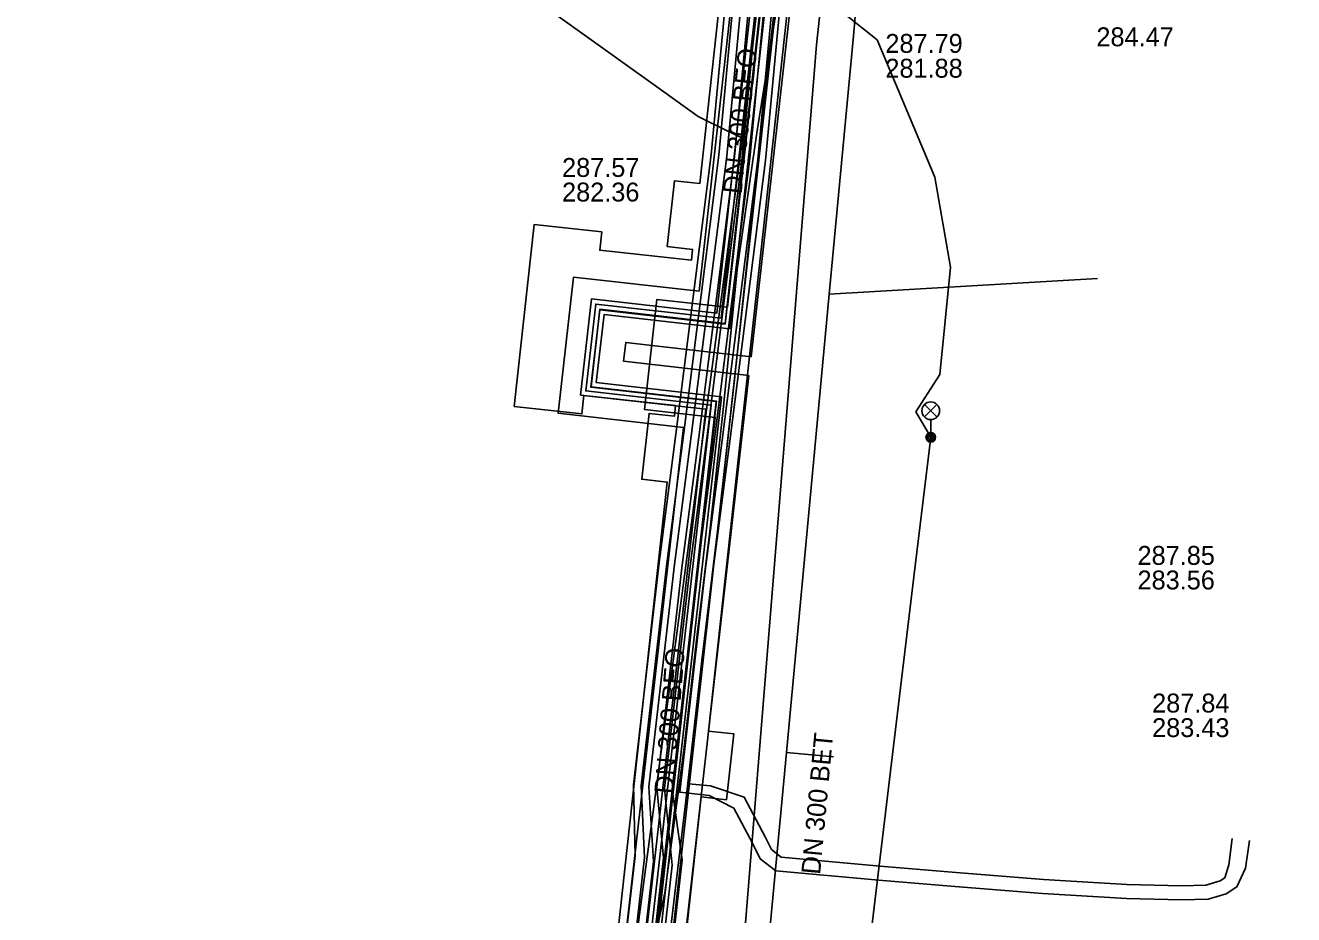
# Model space of a CAD drawing. Extents: x -595540 to -593988, y -1160850 to -1159202.
# Drawn here: x -594121.1 to -594067.5, y -1160250.1 to -1160212.5 of the extents above; entities that cross this region are included whole.
import ezdxf

# ---------------------------------------------------------------- set-up
doc = ezdxf.new("R2010")
doc.units = 0
for name, color, linetype in [('BVK-DESTOVA_popisy', 7, 'Continuous'), ('BVK-DESTOVA_trasa sítě', 7, 'Continuous'), ('BVK-SPLASKOVA_popisy', 7, 'Continuous'), ('BVK-SPLASKOVA_trasa sítě', 7, 'Continuous'), ('BVK-VODOVOD_trasa sítě', 7, 'Continuous'), ('BVK-VODOVOD_trasa zrušené sítě', 7, 'Continuous'), ('CETIN_kabel podzemní', 7, 'Continuous'), ('DESTOVA_trasa neprovozované sítě', 7, 'Continuous'), ('DSP-NN-TEPLARNY_kabel', 7, 'Continuous'), ('EON-NN_kabel', 7, 'Continuous'), ('EON-VN_kabel', 7, 'Continuous'), ('TEPLARNY-ELEKTRO_kabel', 7, 'Continuous'), ('TEPLARNY-HORKOVODY_trasa sítě', 7, 'Continuous'), ('TEPLARNY-HORKOVODY_trasa sítě obvodem', 7, 'Continuous'), ('TEPLARNY-TEPLOVODY_trasa sítě', 7, 'Continuous'), ('TSB_kabel VO', 7, 'Continuous'), ('TSB_kolektor', 7, 'Continuous'), ('TSB_lampy VO', 7, 'Continuous')]:
    doc.layers.add(name, color=color, linetype=linetype)

msp = doc.modelspace()

# ---------------------------------------------------------------- linework, layer by layer
at = {"layer": 'BVK-DESTOVA_popisy'}
msp.add_line((-594084.761, -1160213.754), (-594084.761, -1160213.754), dxfattribs=at)
at = {"layer": 'BVK-DESTOVA_trasa sítě'}
for points in [[(-594083.433, -1160184.732), (-594084.155, -1160191.267), (-594084.179, -1160191.527), (-594084.75, -1160197.63), (-594085.317, -1160203.69), (-594085.351, -1160204.082), (-594086.115, -1160212.909)], [(-594086.115, -1160212.909), (-594087.136, -1160223.841), (-594088.946, -1160243.217), (-594090.192, -1160256.559)]]:
    msp.add_lwpolyline(points, dxfattribs=at)
at = {"layer": 'BVK-SPLASKOVA_popisy'}
for p, q in [((-594098.439, -1160218.076), (-594098.439, -1160218.076)), ((-594074.094, -1160234.484), (-594074.094, -1160234.484)), ((-594073.477, -1160240.729), (-594073.477, -1160240.729))]:
    msp.add_line(p, q, dxfattribs=at)
at = {"layer": 'BVK-SPLASKOVA_trasa sítě'}
msp.add_line((-594087.671, -1160213.295), (-594091.258, -1160257.523), dxfattribs=at)
msp.add_lwpolyline([(-594085.468, -1160192.7), (-594086.816, -1160205.34), (-594086.846, -1160205.622), (-594087.671, -1160213.295)], dxfattribs=at)
at = {"layer": 'BVK-VODOVOD_trasa sítě'}
msp.add_lwpolyline([(-594089.21, -1160209.63), (-594089.89, -1160215.58), (-594090.51, -1160221.51), (-594091.15, -1160227.45), (-594091.81, -1160233.39), (-594092.53, -1160239.33), (-594093.2, -1160245.26), (-594093.91, -1160251.2), (-594094.39, -1160255.57), (-594094.58, -1160257.34), (-594095.25, -1160263.27), (-594095.92, -1160269.21), (-594096.61, -1160275.15)], dxfattribs=at)
at = {"layer": 'BVK-VODOVOD_trasa zrušené sítě'}
msp.add_lwpolyline([(-594115.62, -1160443.55), (-594109.61, -1160390.38), (-594108.22, -1160378.32), (-594107.91, -1160375.21), (-594107.884, -1160374.982), (-594107.47, -1160371.19), (-594099.17, -1160298.41), (-594097.23, -1160281.2), (-594094.37, -1160256.41), (-594088.99, -1160208), (-594087.61, -1160195.33), (-594087.25, -1160191.91), (-594085.5, -1160175.7), (-594082.16, -1160145.34)], dxfattribs=at)
at = {"layer": 'CETIN_kabel podzemní'}
for points in [[(-594090.81, -1160217.24), (-594088.61, -1160197.45)], [(-594091.46, -1160216.92), (-594092.68, -1160216.32), (-594094.69, -1160214.88), (-594100.23, -1160210.9), (-594099.81, -1160207.22), (-594099.89, -1160207.21)], [(-594091.46, -1160216.92), (-594090.81, -1160217.24)], [(-594090.88, -1160217.79), (-594090.81, -1160217.24)], [(-594096.35, -1160259), (-594090.88, -1160217.79)]]:
    msp.add_lwpolyline(points, dxfattribs=at)
at = {"layer": 'DESTOVA_trasa neprovozované sítě'}
for p, q in [((-594075.784, -1160223.167), (-594087.136, -1160223.841)), ((-594086.955, -1160243.403), (-594088.946, -1160243.217))]:
    msp.add_line(p, q, dxfattribs=at)
at = {"layer": 'DSP-NN-TEPLARNY_kabel'}
for points in [[(-593990.841, -1160060.446), (-594017.462, -1160057.454), (-594016.864, -1160052.146), (-594021.037, -1160051.677), (-594021.635, -1160056.985), (-594072.483, -1160051.288), (-594077.134, -1160094.372), (-594080.533, -1160094.003), (-594080.889, -1160097.283), (-594077.488, -1160097.652), (-594081.31, -1160132.968), (-594084.696, -1160163.464), (-594089.474, -1160162.891), (-594089.837, -1160166.022), (-594085.046, -1160166.62), (-594091.535, -1160225.076), (-594096.839, -1160224.475), (-594097.211, -1160227.753), (-594091.912, -1160228.354), (-594102.249, -1160319.282)], [(-594102.073, -1160319.503), (-594091.691, -1160228.178), (-594096.99, -1160227.576), (-594096.663, -1160224.696), (-594091.358, -1160225.298), (-594084.832, -1160166.502), (-594089.626, -1160165.905), (-594089.309, -1160163.079), (-594084.514, -1160163.64), (-594077.268, -1160097.475), (-594080.669, -1160097.106), (-594080.356, -1160094.223), (-594076.957, -1160094.592), (-594072.306, -1160051.509), (-594021.459, -1160057.206), (-594020.861, -1160051.898), (-594017.085, -1160052.322), (-594017.683, -1160057.63), (-593990.841, -1160060.647)], [(-594121.143, -1160464.161), (-594118.761, -1160464.427), (-594112.865, -1160411.563), (-594119.56, -1160410.802), (-594119.143, -1160407.127), (-594112.454, -1160407.887), (-594102.843, -1160322.736), (-594109.531, -1160321.976), (-594109.114, -1160318.301), (-594102.425, -1160319.061), (-594092.133, -1160228.53), (-594097.433, -1160227.929), (-594097.016, -1160224.253), (-594091.712, -1160224.855), (-594085.261, -1160166.749), (-594090.048, -1160166.163), (-594089.626, -1160162.68), (-594084.872, -1160163.243), (-594081.459, -1160132.499), (-594087.185, -1160131.862)], [(-594087.208, -1160132.061), (-594081.68, -1160132.675), (-594085.05, -1160163.028), (-594089.778, -1160162.457), (-594090.247, -1160166.304), (-594085.499, -1160166.867), (-594091.888, -1160224.634), (-594097.192, -1160224.032), (-594097.654, -1160228.105), (-594092.355, -1160228.706), (-594102.601, -1160318.839), (-594109.29, -1160318.079), (-594109.753, -1160322.152), (-594103.064, -1160322.912), (-594112.631, -1160407.665), (-594119.319, -1160406.905), (-594119.782, -1160410.978), (-594113.086, -1160411.739), (-594118.938, -1160464.206), (-594121.121, -1160463.962)]]:
    msp.add_lwpolyline(points, dxfattribs=at)
at = {"layer": 'EON-NN_kabel'}
msp.add_lwpolyline([(-594094.892, -1160252.856), (-594094.097, -1160249.162), (-594093.285, -1160243.119), (-594092.726, -1160238.228), (-594092.202, -1160233.98), (-594091.611, -1160228.584), (-594091.032, -1160222.796), (-594090.192, -1160217.005), (-594089.359, -1160211.694)], dxfattribs=at)
at = {"layer": 'EON-VN_kabel'}
for points in [[(-594105.911, -1160343.552), (-594094.954, -1160247.658), (-594095.089, -1160244.632), (-594094.022, -1160235.336), (-594093.302, -1160229.8), (-594091.8, -1160217.959), (-594090.128, -1160200.086), (-594089.466, -1160194.868), (-594088.109, -1160184.422), (-594086.867, -1160174.399), (-594084.336, -1160150.121), (-594084.294, -1160149.722), (-594083.819, -1160145.167), (-594083.819, -1160145.164), (-594083.776, -1160144.766), (-594078.733, -1160097.722), (-594073.972, -1160052.697), (-594073.905, -1160051.516), (-594073.882, -1160051.117), (-594073.86, -1160050.717), (-594073.836, -1160050.297), (-594049.909, -1160052.832), (-594049.512, -1160052.874), (-593990.841, -1160059.09)], [(-593990.841, -1160059.493), (-594049.555, -1160053.271), (-594049.952, -1160053.229), (-594073.082, -1160050.778), (-594073.122, -1160051.19), (-594073.161, -1160051.588), (-594073.29, -1160052.897), (-594078.042, -1160097.846), (-594083.119, -1160144.837), (-594083.162, -1160145.234), (-594083.162, -1160145.236), (-594083.633, -1160149.748), (-594083.674, -1160150.147), (-594086.211, -1160174.474), (-594087.454, -1160184.505), (-594088.811, -1160194.952), (-594089.472, -1160200.158), (-594091.144, -1160218.031), (-594092.647, -1160229.884), (-594093.367, -1160235.416), (-594094.433, -1160244.707), (-594094.151, -1160247.679), (-594105.114, -1160344.044)], [(-594104.302, -1160344.942), (-594093.355, -1160247.757), (-594093.778, -1160244.782), (-594092.712, -1160235.497), (-594091.992, -1160229.968), (-594090.488, -1160218.104), (-594088.816, -1160200.231), (-594088.156, -1160195.036), (-594086.799, -1160184.588), (-594085.556, -1160174.549), (-594083.013, -1160150.165), (-594082.971, -1160149.765), (-594082.506, -1160145.305), (-594082.506, -1160145.304), (-594082.463, -1160144.907), (-594077.34, -1160097.863), (-594072.605, -1160053.081), (-594072.391, -1160051.662), (-594072.33, -1160051.26), (-594049.994, -1160053.627), (-594049.952, -1160053.229), (-594049.909, -1160052.832), (-594049.728, -1160051.13)], [(-594092.164, -1160244.637), (-594093.087, -1160244.549), (-594092.057, -1160235.577), (-594091.338, -1160230.052), (-594089.832, -1160218.176), (-594088.16, -1160200.303), (-594087.502, -1160195.12), (-594086.144, -1160184.671), (-594084.9, -1160174.624), (-594082.349, -1160150.165), (-594082.307, -1160149.765), (-594081.849, -1160145.375), (-594081.849, -1160145.373), (-594081.806, -1160144.977), (-594076.645, -1160097.949), (-594071.889, -1160052.97), (-594071.576, -1160051.742), (-593990.841, -1160060.297)], [(-594073.63, -1160052.792), (-594078.389, -1160097.801), (-594083.448, -1160144.801), (-594083.491, -1160145.199), (-594083.491, -1160145.201), (-594083.964, -1160149.735), (-594084.005, -1160150.134), (-594086.539, -1160174.437), (-594087.781, -1160184.463), (-594089.138, -1160194.91), (-594089.8, -1160200.122), (-594091.472, -1160217.995), (-594092.974, -1160229.842), (-594093.695, -1160235.376), (-594094.761, -1160244.669), (-594094.572, -1160247.833), (-594105.51, -1160343.598)], [(-594104.71, -1160344.493), (-594093.783, -1160247.981), (-594094.106, -1160244.744), (-594093.04, -1160235.456), (-594092.32, -1160229.926), (-594090.816, -1160218.068), (-594089.144, -1160200.195), (-594088.484, -1160194.994), (-594087.126, -1160184.546), (-594085.883, -1160174.512), (-594083.344, -1160150.159), (-594083.302, -1160149.76), (-594082.834, -1160145.27), (-594082.834, -1160145.27), (-594082.791, -1160144.872), (-594077.699, -1160097.925), (-594072.936, -1160052.884)], [(-594072.271, -1160053.25), (-594076.996, -1160097.938), (-594082.135, -1160144.942), (-594082.178, -1160145.338), (-594082.178, -1160145.34), (-594082.64, -1160149.765), (-594082.681, -1160150.165), (-594085.228, -1160174.586), (-594086.472, -1160184.629), (-594087.829, -1160195.078), (-594088.488, -1160200.267), (-594090.16, -1160218.14), (-594091.665, -1160230.01), (-594092.385, -1160235.537), (-594093.459, -1160244.903), (-594092.21, -1160245.035)], [(-594080.915, -1160145.475), (-594081.849, -1160145.375), (-594082.178, -1160145.34), (-594082.506, -1160145.305), (-594082.834, -1160145.27), (-594083.162, -1160145.234), (-594083.491, -1160145.199), (-594083.819, -1160145.164), (-594084.147, -1160145.129), (-594084.625, -1160149.71), (-594084.666, -1160150.109), (-594087.195, -1160174.362), (-594088.436, -1160184.38), (-594089.793, -1160194.826), (-594090.456, -1160200.05), (-594092.128, -1160217.923), (-594093.629, -1160229.758), (-594094.35, -1160235.296), (-594095.417, -1160244.594), (-594095.349, -1160247.589), (-594106.321, -1160343.506)], [(-594070.096, -1160246.852), (-594070.235, -1160247.974), (-594070.4, -1160248.519), (-594070.6, -1160248.646), (-594071.207, -1160248.83), (-594072.23, -1160248.859), (-594074.54, -1160248.799), (-594078.076, -1160248.592), (-594081.766, -1160248.294), (-594084.981, -1160248.026), (-594089.167, -1160247.642), (-594089.58, -1160247.321), (-594089.849, -1160246.783), (-594090.733, -1160245.106), (-594092.164, -1160244.637)], [(-594069.35, -1160246.945), (-594069.522, -1160248.11), (-594069.89, -1160248.905), (-594070.346, -1160249.196), (-594071.109, -1160249.428), (-594072.23, -1160249.459), (-594074.566, -1160249.399), (-594078.118, -1160249.19), (-594081.816, -1160248.892), (-594085.033, -1160248.624), (-594089.397, -1160248.224), (-594090.056, -1160247.711), (-594090.383, -1160247.057), (-594091.165, -1160245.574), (-594092.21, -1160245.035)]]:
    msp.add_lwpolyline(points, dxfattribs=at)
at = {"layer": 'TEPLARNY-ELEKTRO_kabel'}
for points in [[(-593990.841, -1160060.446), (-594017.462, -1160057.454), (-594016.864, -1160052.146), (-594021.037, -1160051.677), (-594021.635, -1160056.985), (-594072.483, -1160051.288), (-594077.134, -1160094.372), (-594080.533, -1160094.003), (-594080.889, -1160097.283), (-594077.488, -1160097.652), (-594081.31, -1160132.968), (-594084.696, -1160163.464), (-594089.474, -1160162.891), (-594089.837, -1160166.022), (-594085.046, -1160166.62), (-594091.535, -1160225.076), (-594096.839, -1160224.475), (-594097.211, -1160227.753), (-594091.912, -1160228.354), (-594102.249, -1160319.282)], [(-594102.073, -1160319.503), (-594091.691, -1160228.178), (-594096.99, -1160227.576), (-594096.663, -1160224.696), (-594091.358, -1160225.298), (-594084.832, -1160166.502), (-594089.626, -1160165.905), (-594089.309, -1160163.079), (-594084.514, -1160163.64), (-594077.268, -1160097.475), (-594080.669, -1160097.106), (-594080.356, -1160094.223), (-594076.957, -1160094.592), (-594072.306, -1160051.509), (-594021.459, -1160057.206), (-594020.861, -1160051.898), (-594017.085, -1160052.322), (-594017.683, -1160057.63), (-593990.841, -1160060.647)], [(-594121.143, -1160464.161), (-594118.761, -1160464.427), (-594112.865, -1160411.563), (-594119.56, -1160410.802), (-594119.143, -1160407.127), (-594112.454, -1160407.887), (-594102.843, -1160322.736), (-594109.531, -1160321.976), (-594109.114, -1160318.301), (-594102.425, -1160319.061), (-594092.133, -1160228.53), (-594097.433, -1160227.929), (-594097.016, -1160224.253), (-594091.712, -1160224.855), (-594085.261, -1160166.749), (-594090.048, -1160166.163), (-594089.626, -1160162.68), (-594084.872, -1160163.243), (-594081.459, -1160132.499), (-594087.185, -1160131.862)], [(-594087.208, -1160132.061), (-594081.68, -1160132.675), (-594085.05, -1160163.028), (-594089.778, -1160162.457), (-594090.247, -1160166.304), (-594085.499, -1160166.867), (-594091.888, -1160224.634), (-594097.192, -1160224.032), (-594097.654, -1160228.105), (-594092.355, -1160228.706), (-594102.601, -1160318.839), (-594109.29, -1160318.079), (-594109.753, -1160322.152), (-594103.064, -1160322.912), (-594112.631, -1160407.665), (-594119.319, -1160406.905), (-594119.782, -1160410.978), (-594113.086, -1160411.739), (-594118.938, -1160464.206), (-594121.121, -1160463.962)]]:
    msp.add_lwpolyline(points, dxfattribs=at)
at = {"layer": 'TEPLARNY-HORKOVODY_trasa sítě'}
msp.add_line((-594091.914, -1160228.375), (-594099.894, -1160298.566), dxfattribs=at)
for points in [[(-594084.597, -1160162.906), (-594089.936, -1160162.285), (-594090.436, -1160166.427), (-594085.054, -1160167.066), (-594091.539, -1160225.097)], [(-594091.539, -1160225.097), (-594096.847, -1160224.495), (-594097.219, -1160227.773), (-594091.914, -1160228.375)]]:
    msp.add_lwpolyline(points, dxfattribs=at)
at = {"layer": 'TEPLARNY-HORKOVODY_trasa sítě obvodem'}
for p, q in [((-594090.531, -1160227.274), (-594098.652, -1160298.707)), ((-594101.136, -1160298.425), (-594093.298, -1160229.476))]:
    msp.add_line(p, q, dxfattribs=at)
for points in [[(-594092.642, -1160223.714), (-594086.434, -1160168.161), (-594091.827, -1160167.521), (-594091.027, -1160160.899), (-594085.702, -1160161.519)], [(-594083.492, -1160164.293), (-594088.844, -1160163.67), (-594089.045, -1160165.333), (-594083.674, -1160165.971), (-594090.436, -1160226.48)], [(-594093.298, -1160229.476), (-594098.602, -1160228.874), (-594097.948, -1160223.112), (-594092.642, -1160223.714)], [(-594090.436, -1160226.48), (-594095.746, -1160225.878), (-594095.836, -1160226.672), (-594090.531, -1160227.274)]]:
    msp.add_lwpolyline(points, dxfattribs=at)
at = {"layer": 'TEPLARNY-TEPLOVODY_trasa sítě'}
msp.add_lwpolyline([(-594088.533, -1160198.325), (-594091.443, -1160224.388), (-594094.426, -1160224.055), (-594094.947, -1160228.719), (-594091.966, -1160229.052), (-594093.018, -1160238.469), (-594095.276, -1160258.691), (-594066.521, -1160262.036), (-594058.267, -1160262.996)], dxfattribs=at)
at = {"layer": 'TSB_kabel VO'}
msp.add_lwpolyline([(-594086.356, -1160212.085), (-594085.109, -1160213.084), (-594082.663, -1160218.886), (-594082.005, -1160222.699), (-594082.454, -1160227.237), (-594083.469, -1160228.805), (-594082.843, -1160229.89), (-594083.552, -1160235.79), (-594085.402, -1160251.175), (-594085.516, -1160253.66), (-594085.76, -1160255.088), (-594085.633, -1160255.335), (-594086.088, -1160255.498), (-594086.715, -1160260.464), (-594086.716, -1160262.104), (-594086.305, -1160262.208)], dxfattribs=at)
at = {"layer": 'TSB_kolektor'}
msp.add_lwpolyline([(-594087.509, -1160199.001), (-594092.247, -1160242.313), (-594091.17, -1160242.434), (-594091.482, -1160245.216), (-594092.551, -1160245.097), (-594093.971, -1160258.075), (-594096.838, -1160257.798), (-594093.992, -1160231.784), (-594095.068, -1160231.663), (-594094.757, -1160228.88), (-594093.688, -1160229), (-594093.639, -1160228.547), (-594097.515, -1160228.122), (-594097.6, -1160228.898), (-594100.463, -1160228.585), (-594099.621, -1160220.891), (-594096.758, -1160221.204), (-594096.843, -1160221.979), (-594092.967, -1160222.403), (-594092.916, -1160221.942), (-594093.992, -1160221.822), (-594093.68, -1160219.039), (-594092.611, -1160219.159), (-594090.376, -1160198.724)], close=True, dxfattribs=at)
at = {"layer": 'TSB_lampy VO'}
for p, q in [((-594083.108, -1160229.03), (-594082.578, -1160228.5)), ((-594083.108, -1160228.5), (-594082.578, -1160229.03)), ((-594083.108, -1160229.03), (-594082.578, -1160228.5)), ((-594083.108, -1160228.5), (-594082.578, -1160229.03)), ((-594082.843, -1160229.14), (-594082.843, -1160229.89)), ((-594082.843, -1160229.14), (-594082.843, -1160229.89))]:
    msp.add_line(p, q, dxfattribs=at)
for centre, radius in [((-594082.843, -1160228.765), 0.375), ((-594082.843, -1160228.765), 0.375), ((-594082.843, -1160229.89), 0.2), ((-594082.843, -1160229.89), 0.2), ((-594082.843, -1160229.89), 0.145), ((-594082.843, -1160229.89), 0.145), ((-594082.843, -1160229.89), 0.0876), ((-594082.843, -1160229.89), 0.0876)]:
    msp.add_circle(centre, radius, dxfattribs=at)

# ---------------------------------------------------------------- texts
at = {"layer": 'BVK-DESTOVA_popisy'}
for s, p in [('287.79', (-594084.761, -1160213.629)), ('281.88', (-594084.761, -1160214.679))]:
    msp.add_text(s, height=0.8, dxfattribs=at).set_placement(p)
msp.add_text('DN 300 BET', height=0.8, rotation=84.6832, dxfattribs=at).set_placement((-594087.523, -1160248.406))
at = {"layer": 'BVK-SPLASKOVA_popisy'}
for s, p in [('284.47', (-594075.834, -1160213.35)), ('287.57', (-594098.439, -1160218.876)), ('282.36', (-594098.439, -1160219.916)), ('287.85', (-594074.094, -1160235.284)), ('283.56', (-594074.094, -1160236.324)), ('287.84', (-594073.477, -1160241.529)), ('283.43', (-594073.477, -1160242.569))]:
    msp.add_text(s, height=0.8, dxfattribs=at).set_placement(p)
for rotation, p in [(83.8668, (-594090.845, -1160219.625)), (85.3707, (-594093.743, -1160244.99))]:
    msp.add_text('DN 300 BEO', height=0.8, rotation=rotation, dxfattribs=at).set_placement(p)

doc.saveas('drawing.dxf')
